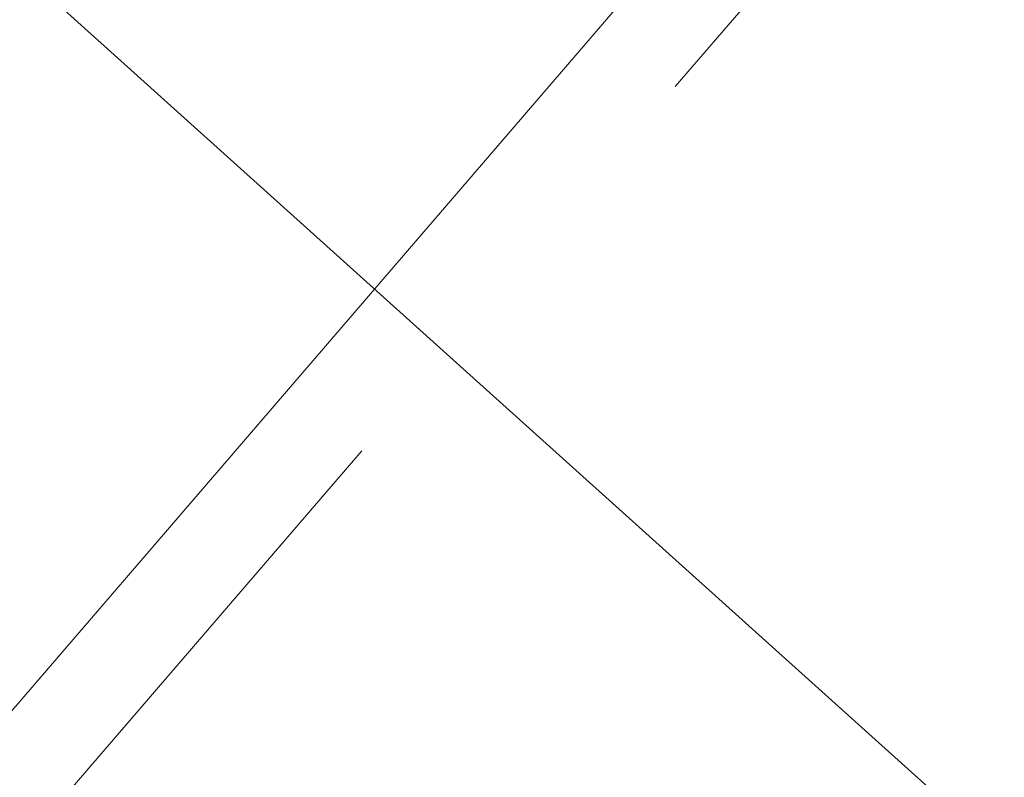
# Model space of a CAD drawing. Header units: metres. Extents: x 163628 to 168255, y 402691 to 405367.
# Tile 447 of 656: x 165506.985 to 165507.804, y 403939.062 to 403939.692. Entities that reach past the tile are written whole.
import ezdxf
from ezdxf import colors
from ezdxf.entities.mleader import LeaderData, LeaderLine
from ezdxf.math import Vec2, Vec3

# ---------------------------------------------------------------- set-up
doc = ezdxf.new("R2010")
doc.units = ezdxf.units.M
doc.linetypes.add('X-CA190022.004-UO-DWM_Snelfietsroute$0$VH-OPSLUITBAND_80X200', pattern=[14, 8, -2, 2, -2])
for name, color, linetype, lineweight in [('X-CA190022.004-UO-BBM_bebording bebakening markering_v0.1$0$X-XX-AL-T25', 7, 'Continuous', 25), ('X-CA190022.004-UO-DWM_Snelfietsroute$0$N-WE-VH-KANTOPSLUITING_ACHTERKANTBAND-G', 7, 'Continuous', 20), ('X-CA190022.004-UO-DWM_Snelfietsroute$0$N-WE-VH-KANTOPSLUITING_OPSLUITBAND_80X200-G', 7, 'X-CA190022.004-UO-DWM_Snelfietsroute$0$VH-OPSLUITBAND_80X200', 20), ('X-CA190022.004-UO-KAD_Percelen$0$B-WE-KG-GRENS_PERCEEL-GV', 150, 'Continuous', 9)]:
    doc.layers.add(name, color=color, linetype=linetype, lineweight=lineweight)
doc.styles.add('X-CA190022.004-UO-BBM_bebording bebakening markering_v0.1$0$NLCS-ISO-M200-T25', font='NLCS-ISO.ttf', dxfattribs={"height": 0.5})

# ---------------------------------------------------------------- blocks, each defined once
blk = doc.blocks.new('X-CA190022.004-UO-BBM_bebording bebakening markering_v0.1$0$_Dot')
at = {"color": 0, "linetype": 'ByBlock', "const_width": 0.5}
blk.add_lwpolyline([(-0.25, 0, 1), (0.25, 0, 1)], format="xyb", close=True, dxfattribs=at)

msp = doc.modelspace()

# ---------------------------------------------------------------- linework, layer by layer
at = {"layer": 'X-CA190022.004-UO-DWM_Snelfietsroute$0$N-WE-VH-KANTOPSLUITING_ACHTERKANTBAND-G', "ltscale": 0.2, "flags": 128}
msp.add_lwpolyline([(165501.34187, 403947.26957), (165502.47636, 403946.27135), (165502.79536, 403944.79335), (165505.07044, 403942.79215), (165507.95576, 403940.25418), (165506.18243, 403938.19214), (165507.51345, 403937.19941), (165509.23268, 403935.8557)], dxfattribs=at)
at = {"layer": 'X-CA190022.004-UO-DWM_Snelfietsroute$0$N-WE-VH-KANTOPSLUITING_OPSLUITBAND_80X200-G', "ltscale": 0.2, "flags": 128}
msp.add_lwpolyline([(165501.39472, 403947.32963), (165502.549, 403946.314), (165502.868, 403944.836), (165505.12328, 403942.85222), (165508.068, 403940.262), (165506.299, 403938.205), (165507.562, 403937.263), (165509.12963, 403936.03778)], dxfattribs=at)
at = {"layer": 'X-CA190022.004-UO-KAD_Percelen$0$B-WE-KG-GRENS_PERCEEL-GV', "flags": 128}
for points in [[(165450.79, 403994.24), (165458.1, 403985.84), (165465.94, 403977.9), (165485.47, 403959.11), (165489.71, 403955.04), (165500.126, 403945.838), (165504.3, 403942.15), (165507.8, 403939), (165513.006, 403935.006), (165525.447, 403925.461), (165529.8, 403922.245), (165546.98, 403918.48), (165534.04, 403930.46), (165523.606, 403940.115), (165516.49, 403946.7), (165508.07, 403954.49), (165478.67, 403980.52), (165474.61, 403984.58), (165470.55, 403988.64), (165461.44, 403999.01)], [(165177.83, 403840.55), (165196.7, 403790), (165276.2, 403826.7), (165276.248, 403824.924), (165276.3, 403823), (165372.327, 403871.117), (165507.8, 403939), (165504.3, 403942.15), (165497.079, 403937.449), (165489.46, 403932.49), (165323.1, 403852.205), (165220.21, 403802.55), (165215.14, 403802.41), (165211.94, 403806.63), (165196.73, 403847.93), (165189.77, 403851.96)]]:
    msp.add_lwpolyline(points, dxfattribs=at)

# ---------------------------------------------------------------- next in the draw order: leaders
at = {"layer": 'X-CA190022.004-UO-BBM_bebording bebakening markering_v0.1$0$X-XX-AL-T25'}
ml = msp.add_multileader_mtext('Standard', dxfattribs=at)
ml.set_content('', color=256, style='X-CA190022.004-UO-BBM_bebording bebakening markering_v0.1$0$NLCS-ISO-M200-T25')
ml.set_leader_properties(color=256, linetype='ByLayer', lineweight=-1)
ml.set_arrow_properties(name='X-CA190022.004-UO-BBM_bebording bebakening markering_v0.1$0$_Dot')
ml.build(insert=Vec2(0, 0))
ml.multileader.update_dxf_attribs({"text_attachment_direction": 1, "text_left_attachment_type": 5, "text_right_attachment_type": 5, "dogleg_length": 0.5, "arrow_head_size": 0.2})
ctx = ml.context
ctx.base_point, ctx.char_height, ctx.arrow_head_size, ctx.landing_gap_size, ctx.plane_origin, ctx.plane_x_axis, ctx.plane_y_axis = Vec3(165503.76495, 403938.99981), 0.5, 0.2, 0.18, Vec3(165515.09428, 403936.7327), Vec3(0.999435, -0.033619), Vec3(0.033619, 0.999435)
ctx.left_attachment, ctx.right_attachment = 5, 5
notes = []
notes.append((ctx, [(0, (1, 1, 0), (165503.76495, 403938.99981), (0.999435, -0.033619), 0, [(0, [(165508.367, 403935.845)], 0, [])])]))
ctx.mtext.insert, ctx.mtext.text_direction, ctx.mtext.rotation, ctx.mtext.flow_direction = Vec3(165503.78781, 403939.67943), Vec3(0.999435, -0.033619), 6.24956, 5
ctx.mtext.has_bg_fill, ctx.mtext.bg_color, ctx.mtext.bg_scale_factor, ctx.mtext.bg_transparency, ctx.mtext.use_window_bg_color = 1, -1027028792, 1.5, 0, 1
for ctx, leaders in notes:
    for number, flags, end, landing, length, lines in leaders:
        leader = LeaderData()
        leader.index, (leader.has_last_leader_line, leader.has_dogleg_vector, leader.attachment_direction) = number, flags
        leader.last_leader_point, leader.dogleg_vector, leader.dogleg_length = Vec3(end), Vec3(landing), length
        for number, points, colour, breaks in lines:
            line = LeaderLine()
            line.index, line.vertices, line.color, line.breaks = number, Vec3.list(points), colors.encode_raw_color(colour), breaks
            leader.lines.append(line)
        ctx.leaders.append(leader)

doc.saveas('drawing.dxf')
